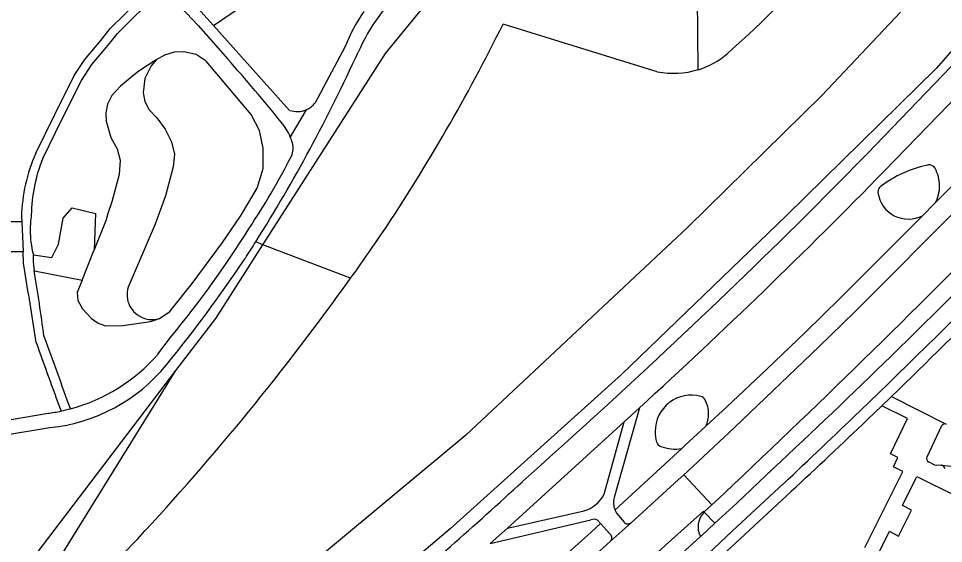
# Model space of a CAD drawing. Extents: x 194485 to 197793, y 468269 to 470822.
# Drawn here: x 196274.2 to 196408.9, y 470616.9 to 470693.3 of the extents above; entities that cross this region are included whole.
import ezdxf

# ---------------------------------------------------------------- set-up
doc = ezdxf.new("R2010")
doc.units = 0
for name, color, linetype in [('BGT grensvlak begroeid terreindeel', 7, 'Continuous'), ('BGT grensvlak begroeid terreindeel LR', 7, 'Continuous'), ('BGT grensvlak onbegroeid terreindeel', 7, 'Continuous'), ('BGT grensvlak ondersteunend waterdeel LR', 7, 'Continuous'), ('BGT grensvlak ondersteunend wegdeel', 7, 'Continuous'), ('BGT grensvlak pand op maaiveld', 7, 'Continuous'), ('BGT grensvlak waterdeel', 7, 'Continuous'), ('BGT grensvlak wegdeel', 7, 'Continuous')]:
    doc.layers.add(name, color=color, linetype=linetype)

msp = doc.modelspace()

# ---------------------------------------------------------------- linework, layer by layer
at = {"layer": 'BGT grensvlak begroeid terreindeel'}
for p, q in [((196405.89, 470664.58), (196407.7, 470666.4)), ((196309.85, 470660.36), (196308.8, 470660.76))]:
    msp.add_line(p, q, dxfattribs=at)
for points in [[(196437.71, 470726.97), (196432.65, 470719.92), (196428.15, 470713.43), (196422.51, 470705.28), (196416.21, 470696.35), (196410.6, 470689.12), (196407.89, 470686), (196386.08, 470664.6), (196362.04, 470641.49), (196337.1, 470619), (196314.25, 470599.66), (196287.86, 470577.98), (196266.2, 470561.22), (196254.75, 470552.09), (196252.61, 470550.4)], [(196309.85, 470660.36), (196327.69, 470688.19), (196337.55, 470700.26), (196353.5, 470701.8)], [(196294.79, 470649.64), (196296.3, 470650.64), (196299.56, 470654.73), (196303.95, 470660.68), (196306.58, 470664.51), (196309, 470668.57), (196309.89, 470671.43), (196309.88, 470674.39), (196309.36, 470676.97), (196308.15, 470679.3), (196301.59, 470687.08), (196300.1, 470688.07), (196298.34, 470688.45), (196296.91, 470688.38), (196295.53, 470687.94), (196294.29, 470687.29)], [(196294.29, 470687.29), (196293.58, 470686.41), (196292.64, 470684.53), (196292.39, 470682.46), (196292.64, 470681.21), (196293.27, 470679.99), (196294.41, 470678.81), (196295.61, 470677.16), (196296.55, 470675.33), (196296.95, 470673.52), (196296.79, 470671.71), (196295.64, 470667.48), (196294.16, 470663.33), (196290.35, 470654.54)], [(196297.17, 470642.03), (196302.97, 470649.63), (196309.85, 470660.36)], [(196232.47, 470569.39), (196237.79, 470575.83), (196268.92, 470604.96), (196297.17, 470642.03)], [(196374.34, 470633.93), (196371.3, 470631.13), (196370.84, 470630.71)]]:
    msp.add_lwpolyline(points, dxfattribs=at)
for centre, radius, start, end in [((196410.26, 470654.85), 17.49, 101.945, 126.7345), ((196406.85, 470670.99), 0.999, 29.4064, 101.9703), ((196403.24, 470668.96), 5.13, 359.9522, 29.4389), ((196400.39, 470668.07), 0.998, 126.6802, 180.0181), ((196400.59, 470668.09), 1.19, 180.7123, 187.4589), ((196403.83, 470668.56), 4.48, 188.0527, 297.2933), ((196403.23, 470668.95), 5.15, 330.3167, 359.9883), ((196293.67, 470653.09), 3.62, 156.4595, 180.0229), ((196293.67, 470653.09), 3.62, 179.9836, 222.3771), ((196293.68, 470653.1), 3.63, 222.3805, 287.8337), ((196372.22, 470633.19), 5.27, 74.6388, 179.9944), ((196373.35, 470637.31), 1, 27.1192, 74.6518), ((196370.29, 470635.75), 4.44, 359.9607, 27.0843), ((196370.28, 470635.74), 4.45, 336.0155, 0.0286), ((196372.23, 470633.19), 5.29, 180.0195, 197.1069), ((196368.13, 470631.93), 1, 197.1978, 249.0116), ((196369.84, 470636.42), 5.8, 249.1364, 279.9529)]:
    msp.add_arc(centre, radius, start, end, dxfattribs=at)
at = {"layer": 'BGT grensvlak begroeid terreindeel LR'}
msp.add_line((196361.1, 470621.72), (196370.84, 470630.71), dxfattribs=at)
for points in [[(196302.63, 470692.28), (196308.85, 470696.54), (196308.89, 470696.58), (196330.23, 470713.99), (196331.48, 470713.35)], [(196407.7, 470666.4), (196413.83, 470672.55), (196418.76, 470677.63), (196423.61, 470682.6), (196428.15, 470687.56), (196432.38, 470692.41), (196435.36, 470696.32), (196436.7, 470698.03)], [(196294.29, 470687.29), (196291.9, 470685.72), (196291.8, 470685.65), (196290.57, 470684.65), (196289.08, 470683.43), (196287.86, 470682.1), (196287.23, 470680.8), (196286.98, 470679.58), (196287, 470678.35), (196287.7, 470675.95), (196288.62, 470674.3), (196289.04, 470672.65), (196288.93, 470670.59), (196287.83, 470666.61), (196287.24, 470664.88), (196286.99, 470663.98), (196285.26, 470659.61)], [(196405.89, 470664.58), (196393.95, 470652.62), (196388.79, 470647.59), (196383.26, 470642.3), (196377.38, 470636.74), (196374.34, 470633.93)], [(196283.5, 470655.19), (196282.79, 470653.41), (196282.89, 470652.22), (196283.58, 470651.03), (196284.86, 470649.61), (196285.83, 470648.92), (196286.9, 470648.57), (196289.45, 470648.62), (196293.45, 470649.2), (196294.79, 470649.64)]]:
    msp.add_lwpolyline(points, dxfattribs=at)
msp.add_arc((195533.32, 471535.53), 1233.04, 309.26653, 312.03938, dxfattribs=at)
at = {"layer": 'BGT grensvlak onbegroeid terreindeel'}
for p, q in [((196283.5, 470655.19), (196285.26, 470659.61)), ((196276.56, 470656.54), (196283.5, 470655.19))]:
    msp.add_line(p, q, dxfattribs=at)
for points in [[(196276.41, 470658.9), (196279.1, 470658.51), (196280.07, 470660.46), (196280.75, 470664.23), (196282.07, 470665.71), (196283.27, 470665.43), (196285.47, 470664.92), (196285.26, 470659.61)], [(196274.72, 470663.69), (196266.25, 470663.69), (196266.25, 470659.36), (196274.92, 470659.36)]]:
    msp.add_lwpolyline(points, dxfattribs=at)
at = {"layer": 'BGT grensvlak ondersteunend waterdeel LR'}
for p, q in [((196373.21, 470685.84), (196373.06, 470701.88)), ((196322.61, 470655.47), (196309.85, 470660.36)), ((196266.26, 470592.19), (196297.17, 470642.03))]:
    msp.add_line(p, q, dxfattribs=at)
at = {"layer": 'BGT grensvlak ondersteunend wegdeel'}
msp.add_line((196374.08, 470621.44), (196375.64, 470619.81), dxfattribs=at)
at = {"layer": 'BGT grensvlak pand op maaiveld'}
msp.add_lwpolyline([(196399.44, 470615.3), (196401.09, 470618.65), (196402.4, 470617.95), (196404.27, 470621.74), (196402.97, 470622.38), (196405.06, 470626.61), (196410.62, 470623.86)], dxfattribs=at)
at = {"layer": 'BGT grensvlak waterdeel'}
msp.add_line((196367.27, 470685.54), (196344.8, 470692.47), dxfattribs=at)
msp.add_lwpolyline([(196402.7, 470694.23), (196391.27, 470682.11), (196371.68, 470662.85), (196339.4, 470632.66), (196308.66, 470607.09), (196279.08, 470582.1), (196238.68, 470550.86)], dxfattribs=at)
for centre, radius, start, end in [((196292.08, 470786.03), 129.86, 311.1106, 335.5128), ((196095.76, 470816.14), 278.06, 326.3854, 333.5922), ((196369.65, 470697.34), 12.04, 287.1721, 310.4794), ((196369.65, 470697.38), 12.07, 258.6206, 287.1418), ((196019.37, 470872.66), 372.99, 324.3885, 325.6503), ((196011.47, 470878.2), 382.64, 317.0669, 324.4037), ((195603.07, 471280.64), 955.92, 313.92938, 316.07966)]:
    msp.add_arc(centre, radius, start, end, dxfattribs=at)
at = {"layer": 'BGT grensvlak wegdeel'}
for p, q in [((196291.21, 470705), (196302.63, 470692.28)), ((196302.63, 470692.28), (196313.73, 470679.91)), ((196321.81, 470689.21), (196317.46, 470681.01)), ((196400.33, 470671.1), (196411.31, 470682.4)), ((196316.13, 470680), (196313.83, 470676.05)), ((196395.99, 470650.55), (196420.57, 470675.21)), ((196274.68, 470664.43), (196274.72, 470663.69)), ((196274.72, 470663.69), (196274.92, 470659.36)), ((196390.8, 470645.51), (196395.99, 470650.55)), ((196294.54, 470644.41), (196296.54, 470647.05)), ((196385.26, 470640.2), (196390.8, 470645.51)), ((196378.53, 470633.76), (196385.26, 470640.2)), ((196401.37, 470638.26), (196399.96, 470636.91)), ((196401.37, 470638.26), (196409.34, 470634.23)), ((196397.89, 470634.9), (196399.96, 470636.91)), ((196261.72, 470633.03), (196278.55, 470635.82)), ((196364.69, 470636.64), (196361, 470623.57)), ((196362.45, 470634.58), (196364.69, 470636.64)), ((196362.45, 470634.58), (196345.46, 470619.12)), ((196359.54, 470624.03), (196362.45, 470634.58)), ((196262.22, 470631.04), (196278.81, 470633.74)), ((196378.53, 470633.76), (196371.66, 470627.35)), ((196408.67, 470633.99), (196406.53, 470629.43)), ((196408.58, 470628.27), (196411.62, 470627.98)), ((196371.14, 470626.88), (196371.66, 470627.35)), ((196375.22, 470622.51), (196371.14, 470626.88)), ((196374.1, 470621.46), (196375.22, 470622.51)), ((196375.22, 470622.51), (196375.68, 470622.93)), ((196345.46, 470619.12), (196356.6, 470621.62)), ((196374.1, 470621.46), (196374.08, 470621.44)), ((196342.92, 470616.87), (196357.58, 470620.32)), ((196359.02, 470619.77), (196358.56, 470620.28)), ((196360.4, 470617.17), (196363.44, 470619.89)), ((196345.46, 470619.12), (196342.92, 470616.87))]:
    msp.add_line(p, q, dxfattribs=at)
for points in [[(196276.75, 470673.67), (196279.56, 470679.33), (196282.37, 470684.99), (196283.9, 470687.34), (196286.22, 470690.08), (196287.61, 470691.82), (196289.64, 470693.82), (196291.66, 470695.81), (196294.44, 470698.55)], [(196277.77, 470672.93), (196280.58, 470678.6), (196283.4, 470684.25), (196284.93, 470686.6), (196287.29, 470689.39), (196288.64, 470691.08), (196290.66, 470693.08), (196292.69, 470695.07), (196295.33, 470697.67)], [(196295.4, 470697.61), (196300.4, 470692.26), (196304.71, 470687.38)], [(196388.91, 470664.57), (196397.83, 470673.59), (196411.26, 470687.58)], [(196308.77, 470660.71), (196308.78, 470660.74), (196308.8, 470660.76)], [(196275.21, 470656.17), (196274.96, 470657.69), (196274.92, 470659.36)], [(196397.48, 470616.27), (196403.02, 470627.33), (196401.64, 470628.01), (196402.28, 470629.38), (196401.24, 470629.9), (196403.72, 470635.07), (196399.96, 470636.91)], [(196384.1, 470627.74), (196378.85, 470622.73), (196375.64, 470619.81)], [(196408.58, 470628.27), (196407.99, 470628.21), (196407.68, 470628.29), (196406.78, 470628.74)], [(196363.44, 470619.89), (196370.32, 470626.13), (196371.14, 470626.88)], [(196385.63, 470625.58), (196378.19, 470618.65), (196372.92, 470613.74), (196368.43, 470609.72), (196362.81, 470604.68), (196353.78, 470596.72)], [(196386.77, 470624.46), (196380.03, 470618.17), (196374.16, 470612.74)], [(196374.1, 470621.46), (196373.98, 470621.58), (196368.43, 470616.56), (196358.81, 470607.9), (196358.96, 470607.72)], [(196361.32, 470621.3), (196362.42, 470619.97), (196362.48, 470619.9), (196362.55, 470619.85), (196362.59, 470619.82), (196362.63, 470619.8), (196362.67, 470619.78), (196362.71, 470619.76), (196362.8, 470619.74), (196362.84, 470619.73), (196362.93, 470619.72), (196362.98, 470619.72), (196363.02, 470619.72), (196363.07, 470619.73), (196363.11, 470619.73), (196363.2, 470619.76), (196363.29, 470619.79), (196363.33, 470619.81), (196363.36, 470619.84), (196363.4, 470619.86), (196363.44, 470619.89)], [(196359.02, 470619.77), (196360.34, 470618.29), (196360.38, 470618.25), (196360.41, 470618.22), (196360.44, 470618.18), (196360.47, 470618.15), (196360.49, 470618.11), (196360.54, 470618.02), (196360.57, 470617.94), (196360.59, 470617.89), (196360.61, 470617.8), (196360.61, 470617.7), (196360.61, 470617.6), (196360.59, 470617.51), (196360.56, 470617.42), (196360.54, 470617.37), (196360.52, 470617.33), (196360.49, 470617.29), (196360.46, 470617.25), (196360.43, 470617.21), (196360.4, 470617.17)], [(196375.64, 470619.81), (196373.71, 470618), (196373.54, 470617.87)], [(196360.4, 470617.17), (196355.29, 470612.56), (196354.03, 470611.4)], [(196373.54, 470617.87), (196366.99, 470611.9), (196362.38, 470607.75)]]:
    msp.add_lwpolyline(points, dxfattribs=at)
for centre, radius, start, end in [((196347.63, 470678.04), 26.06, 130.1158, 156.5861), ((196344.44, 470680.37), 24.29, 144.9704, 158.66), ((196111.38, 470785.15), 233.33, 327.7859, 335.5031), ((196111.92, 470516.2), 257.82, 38.923, 41.6022), ((196314.82, 470683.13), 3.39, 251.4075, 292.7089), ((196314.82, 470683.13), 3.39, 292.6378, 321.2389), ((195592.24, 471472.83), 1160.73, 313.87775, 316.91091), ((196306.52, 470672.98), 7.93, 22.8488, 41.0603), ((196306.49, 470672.97), 7.96, 16.2872, 22.7899), ((196311.52, 470674.41), 2.73, 334.6016, 16.8245), ((196298.8, 470663.89), 24.12, 156.0729, 178.7265), ((196217.34, 470722.83), 108.62, 326.3776, 332.8393), ((196300.23, 470664.12), 24.13, 158.5697, 178.7252), ((195773.62, 471283.65), 876.35, 312.41303, 315.65534), ((195545.49, 471519.08), 1228.16, 314.17714, 316.19399), ((195552.54, 471510.96), 1213.19, 314.39827, 315.9435), ((196290.32, 470662.52), 14.37, 171.4423, 180.01), ((195612.26, 471451.86), 1105.9, 311.67852, 314.61009), ((195404.15, 471659.31), 1420.54, 313.1501, 315.57172), ((196290.42, 470662.52), 14.47, 180.0227, 194.5001), ((196179, 470743.49), 152.04, 320.6283, 327.8925), ((196084.25, 470802.53), 265.56, 327.1255, 327.7225), ((196286.99, 470658.28), 10.6, 176.6547, 179.8085), ((196286.28, 470658.32), 9.89, 180.0554, 190.3859), ((196120.94, 470784.29), 224.89, 321.0312, 325.9518), ((195931.86, 470596.13), 348.55, 8.2478, 9.919), ((195948.18, 470603.37), 332.65, 7.5486, 9.1975), ((197327.79, 471022.56), 1114.97, 199.68021, 200.25906), ((197366.54, 471036.08), 1157.39, 199.68942, 200.21502), ((196275.37, 470661.01), 25.36, 284.6739, 319.0851), ((195519.06, 471553.7), 1267.16, 313.05203, 314.12786), ((196276.18, 470659.01), 25.41, 275.9537, 320.5278), ((196275.05, 470661.25), 25.67, 277.8334, 282.1133), ((196275.22, 470660.58), 24.97, 282.0622, 285.2761), ((195604.13, 471460.3), 1143.46, 313.11378, 313.88315), ((195586.88, 471487.77), 1176.91, 312.81637, 313.55866), ((196409.13, 470633.78), 0.498, 64.5126, 155.1217), ((196407, 470629.21), 0.519, 154.9347, 244.0764), ((196408.49, 470627.53), 0.745, 17.4276, 83.3773), ((195724.06, 471307.14), 923.56, 310.71536, 312.46784), ((196355.25, 470626.26), 4.83, 286.1323, 332.5544), ((196363.73, 470622.8), 2.84, 164.2554, 202.3067), ((196363.64, 470622.74), 2.73, 202.0261, 211.9696), ((196376.3, 470619.28), 3.1, 135.8685, 207.0087), ((196358.02, 470618.9), 1.49, 68.4336, 107.0224)]:
    msp.add_arc(centre, radius, start, end, dxfattribs=at)

doc.saveas('drawing.dxf')
